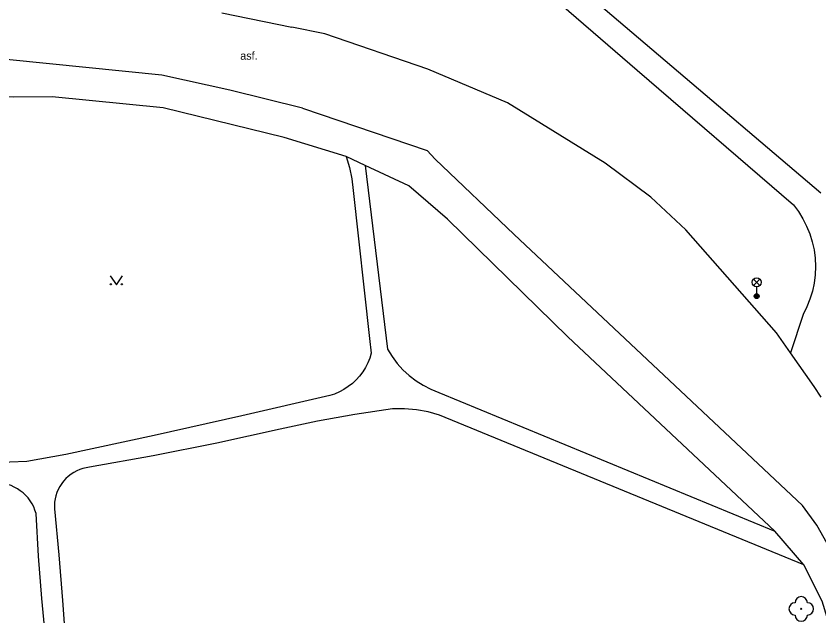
# Model space of a CAD drawing. Extents: x -595546 to -593986, y -1160845 to -1159202.
# Drawn here: x -594138.7 to -594073.4, y -1159895.1 to -1159846.4 of the extents above; entities that cross this region are included whole.
import ezdxf

# ---------------------------------------------------------------- set-up
doc = ezdxf.new("R2010")
doc.units = 0
for name, color, linetype in [('Level 22', 7, 'Continuous'), ('Level 33', 7, 'Continuous'), ('Level 36', 7, 'Continuous'), ('Specificka linie pasportu komunikaci', 7, 'Continuous'), ('TM - chodniky - VP', 7, 'Continuous'), ('TM - komunikace - VP', 7, 'Continuous'), ('TM - letecke snimky - pomocna linie', 7, 'Continuous'), ('TM - popis povrchu', 7, 'Continuous')]:
    doc.layers.add(name, color=color, linetype=linetype)

msp = doc.modelspace()

# ---------------------------------------------------------------- linework, layer by layer
at = {"layer": 'Level 22'}
msp.add_circle((-594074.88, -1159894.56), 0.05, dxfattribs=at)
for centre, start, end in [((-594074.88, -1159894.06), 0, 180), ((-594075.38, -1159894.56), 90, 270), ((-594074.38, -1159894.56), 270, 90), ((-594074.88, -1159895.06), 180, 0)]:
    msp.add_arc(centre, 0.5, start, end, dxfattribs=at)
at = {"layer": 'Level 33'}
for p, q in [((-594078.765, -1159868.3), (-594078.235, -1159867.77)), ((-594078.765, -1159867.77), (-594078.235, -1159868.3)), ((-594078.5, -1159868.41), (-594078.5, -1159869.16))]:
    msp.add_line(p, q, dxfattribs=at)
for centre, radius in [((-594078.5, -1159868.035), 0.375), ((-594078.5, -1159869.16), 0.2), ((-594078.5, -1159869.16), 0.145), ((-594078.5, -1159869.16), 0.0876)]:
    msp.add_circle(centre, radius, dxfattribs=at)
at = {"layer": 'Level 36'}
msp.add_lwpolyline([(-594131.01, -1159867.5), (-594130.51, -1159868.25), (-594130.01, -1159867.5)], dxfattribs=at)
for centre in [(-594130.96, -1159868.2), (-594130.061, -1159868.2)]:
    msp.add_circle(centre, 0.05, dxfattribs=at)
at = {"layer": 'Specificka linie pasportu komunikaci'}
for points in [[(-594115.38, -1159853.9), (-594105.25, -1159857.34), (-594104.61, -1159858.04)], [(-594104.61, -1159858.04), (-594098.2, -1159864.16)]]:
    msp.add_lwpolyline(points, dxfattribs=at)
at = {"layer": 'TM - chodniky - VP'}
for points in [[(-594111.85, -1159857.83), (-594116.87, -1159856.28), (-594126.7, -1159853.87), (-594135.73, -1159852.98), (-594138.84, -1159853), (-594139.97, -1159852.97), (-594140.79, -1159853.04), (-594141.79, -1159853.23), (-594142.72, -1159853.49), (-594143.71, -1159853.91), (-594144.58, -1159854.41), (-594147.48, -1159856.83)], [(-594110.29, -1159858.55), (-594111.85, -1159857.83)], [(-594077.03, -1159888.25), (-594093.85, -1159872.46), (-594103.61, -1159862.9), (-594106.75, -1159860.19), (-594110.29, -1159858.55)], [(-594074.68, -1159890.97), (-594077.03, -1159888.25)], [(-594072.99, -1159899.17), (-594072.7, -1159897.94), (-594072.64, -1159896.78), (-594072.78, -1159895.26), (-594073.18, -1159893.93), (-594074.68, -1159890.97)]]:
    msp.add_lwpolyline(points, dxfattribs=at)
at = {"layer": 'TM - komunikace - VP'}
for points in [[(-594121.93, -1159846.14), (-594116.26, -1159847.32)], [(-594113.58, -1159847.86), (-594116.26, -1159847.32)], [(-594105.2, -1159850.74), (-594113.58, -1159847.86)], [(-594121.3, -1159852.44), (-594126.82, -1159851.21), (-594139.15, -1159849.98), (-594148.2, -1159849.04)], [(-594098.75, -1159853.46), (-594105.2, -1159850.74)], [(-594115.38, -1159853.9), (-594121.3, -1159852.44)], [(-594090.8, -1159858.37), (-594098.75, -1159853.46)], [(-594087.1, -1159861.11), (-594090.8, -1159858.37)], [(-594084.26, -1159863.77), (-594087.1, -1159861.11)], [(-594076.9, -1159872.15), (-594084.26, -1159863.77)], [(-594074.77, -1159886.17), (-594098.2, -1159864.16)], [(-594075.76, -1159873.76), (-594076.9, -1159872.15)], [(-594073.83, -1159876.5), (-594075.76, -1159873.76)], [(-594073.27, -1159877.37), (-594073.83, -1159876.5)], [(-594073.61, -1159887.75), (-594074.77, -1159886.17)], [(-594069.01, -1159895.93), (-594073.61, -1159887.75)]]:
    msp.add_lwpolyline(points, dxfattribs=at)
at = {"layer": 'TM - letecke snimky - pomocna linie'}
for points in [[(-594073.28, -1159860.81), (-594112.83, -1159827.14), (-594113.94, -1159825.68), (-594114.8, -1159824.05), (-594115.39, -1159822.31), (-594115.67, -1159820.49), (-594115.66, -1159818.65), (-594115.35, -1159816.84), (-594114.75, -1159815.1), (-594113.71, -1159812.96), (-594112.37, -1159811.01), (-594110.74, -1159809.28), (-594108.88, -1159807.81), (-594106.81, -1159806.64), (-594101.59, -1159804.12), (-594096.71, -1159803.34), (-594091.78, -1159803.34), (-594086.9, -1159804.12), (-594078.89, -1159807.15), (-594071.03, -1159810.54)], [(-594119.34, -1159823.91), (-594088.21, -1159850.8), (-594075.51, -1159861.75)], [(-594111.85, -1159857.83), (-594111.57, -1159858.72), (-594111.37, -1159859.64), (-594111.26, -1159860.57)], [(-594110.29, -1159858.55), (-594108.48, -1159873.47)], [(-594111.26, -1159860.57), (-594109.94, -1159872.61), (-594109.8, -1159873.8)], [(-594075.51, -1159861.75), (-594075.11, -1159862.29), (-594074.75, -1159862.87), (-594074.44, -1159863.47), (-594074.19, -1159864.1), (-594073.99, -1159864.74), (-594073.84, -1159865.4), (-594073.76, -1159866.07), (-594073.72, -1159866.75), (-594073.75, -1159867.43), (-594073.83, -1159868.1), (-594073.97, -1159868.76), (-594074.17, -1159869.41), (-594074.42, -1159870.03), (-594074.72, -1159870.64)], [(-594074.72, -1159870.64), (-594075.76, -1159873.76)], [(-594108.48, -1159873.47), (-594108.11, -1159874.06), (-594107.7, -1159874.62), (-594107.23, -1159875.14), (-594106.72, -1159875.61), (-594106.16, -1159876.03), (-594105.58, -1159876.4), (-594104.96, -1159876.72), (-594104.31, -1159876.98)], [(-594109.8, -1159873.8), (-594109.92, -1159874.2), (-594110.08, -1159874.59), (-594110.28, -1159874.96), (-594110.5, -1159875.32), (-594110.75, -1159875.66), (-594111.03, -1159875.97), (-594111.34, -1159876.25), (-594111.67, -1159876.51), (-594112.02, -1159876.74), (-594112.39, -1159876.94), (-594112.78, -1159877.11), (-594113.18, -1159877.24)], [(-594113.18, -1159877.24), (-594120.31, -1159878.89), (-594127.45, -1159880.48), (-594134.61, -1159882.01)], [(-594104.31, -1159876.98), (-594077.03, -1159888.25)], [(-594108.08, -1159878.3), (-594111.14, -1159878.76), (-594114.18, -1159879.32), (-594117.21, -1159879.96)], [(-594104.25, -1159878.83), (-594105.18, -1159878.56), (-594106.14, -1159878.39), (-594107.11, -1159878.3), (-594108.08, -1159878.3)], [(-594074.68, -1159890.97), (-594104.25, -1159878.83)], [(-594117.21, -1159879.96), (-594122.35, -1159881.09), (-594127.51, -1159882.12), (-594132.69, -1159883.06)], [(-594134.61, -1159882.01), (-594137.78, -1159882.6)], [(-594137.78, -1159882.6), (-594140.57, -1159882.71), (-594143.35, -1159882.6), (-594146.12, -1159882.27)], [(-594132.69, -1159883.06), (-594132.96, -1159883.1), (-594133.22, -1159883.16), (-594133.48, -1159883.25), (-594133.73, -1159883.36), (-594133.97, -1159883.48), (-594134.19, -1159883.63), (-594134.41, -1159883.8), (-594134.61, -1159883.98), (-594134.79, -1159884.18), (-594134.95, -1159884.39), (-594135.1, -1159884.62), (-594135.23, -1159884.86), (-594135.33, -1159885.11), (-594135.42, -1159885.37), (-594135.48, -1159885.63), (-594135.52, -1159885.9), (-594135.54, -1159886.17), (-594135.53, -1159886.44)], [(-594137.03, -1159886.82), (-594137.12, -1159886.55), (-594137.22, -1159886.28), (-594137.36, -1159886.02), (-594137.51, -1159885.78), (-594137.68, -1159885.55), (-594137.87, -1159885.34), (-594138.08, -1159885.14), (-594138.31, -1159884.96), (-594138.55, -1159884.8), (-594138.8, -1159884.67), (-594139.06, -1159884.55), (-594139.33, -1159884.46), (-594139.61, -1159884.39), (-594139.9, -1159884.35), (-594140.18, -1159884.33), (-594140.47, -1159884.33)], [(-594135.53, -1159886.44), (-594135.19, -1159890.16), (-594134.89, -1159893.89), (-594134.61, -1159897.62)], [(-594136.24, -1159897.14), (-594136.57, -1159893.71), (-594136.84, -1159890.27), (-594137.03, -1159886.82)]]:
    msp.add_lwpolyline(points, dxfattribs=at)

# ---------------------------------------------------------------- texts
at = {"layer": 'TM - popis povrchu'}
msp.add_text('asf.', height=0.65, dxfattribs=at).set_placement((-594120.44, -1159849.96))

doc.saveas('drawing.dxf')
